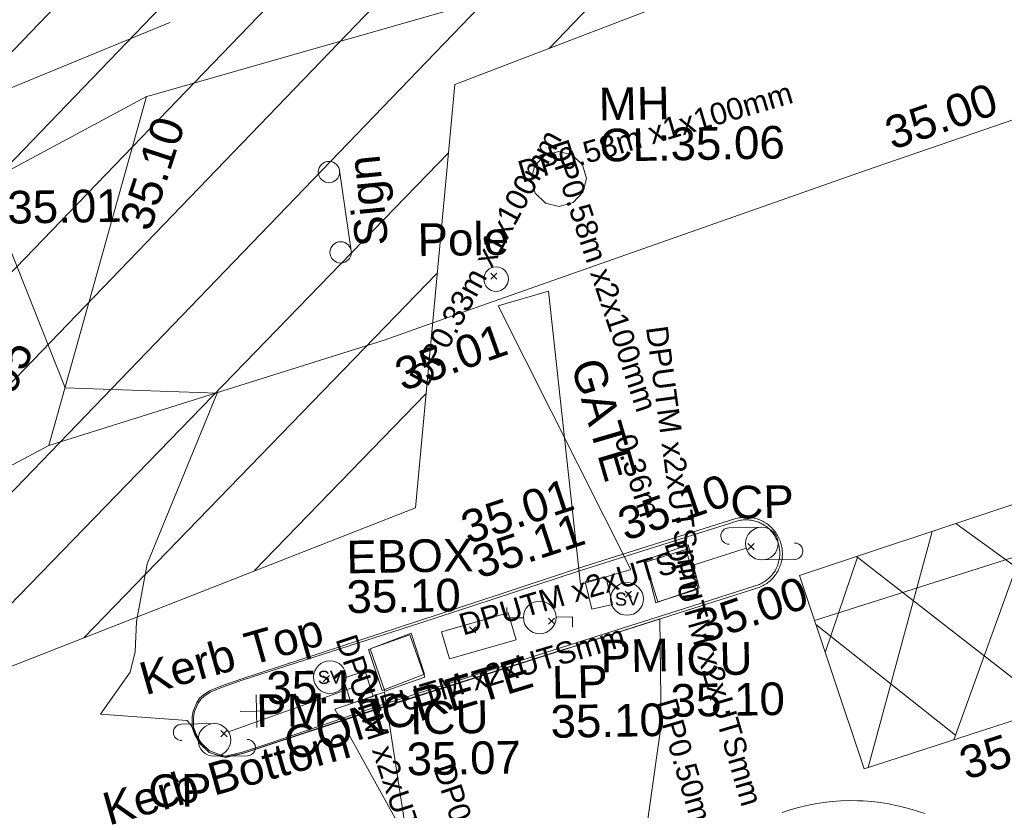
# Model space of a CAD drawing. Header units: millimetres. Extents: x -287732 to 520720, y -88450 to 287754.
# Tile 380 of 383: x 413906 to 425196, y 244680 to 253753. Entities that reach past the tile are written whole.
import ezdxf

# ---------------------------------------------------------------- set-up
doc = ezdxf.new("R2010")
doc.units = ezdxf.units.MM
for name, pattern in [('IMPORT-HIDDEN2 _3_', [4762.5, 3175, -1587.5]), ('IMPORT-UG_ELEC_LV-MV_QLB4 _2_', [3150, 1500, -300.0000000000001, 0, -700, 150, -300.0000000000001, 0, -200]), ('IMPORT-UG_ELEC_QLB2 _2_', [2500, 1500, -300.0000000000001, 0, -50, 150, -300.0000000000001, 0, -200]), ('IMPORT-UG_ELEC_STREET LIGHTING_QLB2 _2_', [2700, 1500, -300.0000000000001, 0, -250, 150, -300.0000000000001, 0, -200])]:
    doc.linetypes.add(name, pattern=pattern)
for name, color, linetype, lineweight, true_color in [('00_TOPO_FURN_LAMP_POST', 7, 'Continuous', 9, 0x666666), ('00_TOPO_FURN_POLE', 7, 'Continuous', 9, 0x666666), ('00_TOPO_FURN_POLE_CAMERA', 7, 'Continuous', 9, 0x666666), ('00_TOPO_FURN_SIGN', 7, 'Continuous', 9, 0x666666), ('00_TOPO_KERB_BOTTOM', 1, 'Continuous', 9, 0xff0000), ('00_TOPO_KERB_TOP', 7, 'Continuous', 9, 0xa500a5), ('00_TOPO_LEVEL_SPOT', 7, 'Continuous', 9, 0x666666), ('00_TOPO_SERV_MH', 7, 'Continuous', 9, 0x666666), ('00_TOPO_SERV_STOP_VALVE', 7, 'Continuous', 9, 0x666666), ('00_UAV_ESB_BOX', 240, 'Continuous', 9, 0xff003f), ('00_UAV_FENCE', 7, 'Continuous', 9, 0x264c2f), ('00_UAV_FORM_LINES', 7, 'Continuous', 9, 0x666666), ('00_UAV_FURN_LAMP_POST', 7, 'Continuous', 9, 0xa50000), ('00_UAV_FURN_POLE', 7, 'Continuous', 9, 0x666666), ('00_UAV_FURN_POLE_CAMERA', 7, 'Continuous', 9, 0x5200a5), ('00_UAV_FURN_SIGN', 6, 'Continuous', 9, 0xff00ff), ('00_UAV_GATE', 7, 'Continuous', 9, 0xa50000), ('00_UAV_KERB_BOTTOM', 1, 'Continuous', 9, 0xff0000), ('00_UAV_KERB_TOP', 7, 'Continuous', 9, 0xa500a5), ('00_UAV_LEVEL_SPOT', 7, 'Continuous', 9, 0x666666), ('00_UAV_PARKING_METER', 6, 'Continuous', 9, 0xff00ff), ('00_UAV_ROAD_MARKING_YELLOW_CONTINUOUS', 40, 'Continuous', 9, 0xffbf00), ('00_UAV_SERV_IC', 5, 'Continuous', 9, 0x0000ff), ('01_DTM_CONTOUR_MJR', 7, 'Continuous', 9, 0x7f3f00), ('12333-PUM-2D-U-0001-C01 - Rev2_REVIT IMPORT_dwg', 7, 'Continuous', 9, 0x767676), ('PUM-CHAMBER EXTENTS', 6, 'IMPORT-HIDDEN2 _3_', 9, 0xff00ff), ('PUM-ELECTRIC-LV-MV-QLB4', 1, 'IMPORT-UG_ELEC_LV-MV_QLB4 _2_', 9, 0xff0000), ('PUM-ELECTRIC-MH', 1, 'Continuous', 9, 0xff0000), ('PUM-ELECTRIC-QLB2', 1, 'IMPORT-UG_ELEC_QLB2 _2_', 9, 0xff0000), ('PUM-UNABLE TO SURVEY', 190, 'Continuous', 9, 0x7f00ff)]:
    doc.layers.add(name, color=color, linetype=linetype, lineweight=lineweight, true_color=true_color)
for name, color, linetype, lineweight in [('00_TOPO_SURVEY_TEXT', 7, 'Continuous', 9), ('00_UAV_ROAD_EDGE', 7, 'Continuous', 9), ('GEN-TEXT', 7, 'Continuous', 9)]:
    doc.layers.add(name, color=color, linetype=linetype, lineweight=lineweight)
doc.styles.add('Arial_1', font='arial.ttf', dxfattribs={"height": 250})
doc.styles.add('Swis721 Lt BT', font='swissl.ttf', dxfattribs={"height": 399.9999999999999})
doc.styles.add('Swis721 Lt BT_2', font='swissl.ttf', dxfattribs={"height": 375})

# ---------------------------------------------------------------- blocks, each defined once
blk = doc.blocks.new('12333-PUM-2D-U-0001-C01 - Rev2_REVIT IMPORT_dwg_MSL_cctvPole_SYM-2077570-Site Location Plan Proposed')
at = {"layer": '00_TOPO_FURN_POLE_CAMERA', "color": 254, "true_color": 0xcccccc}
for p, q in [((0, 500.1082586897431), (-1000.216517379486, 500.1082586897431)), ((0, -500.1082586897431), (1000.21651737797, -500.1082586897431))]:
    blk.add_line(p, q, dxfattribs=at)
blk.add_circle((0, 0), 500.1082586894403, dxfattribs=at)
for centre, radius, start, end in [((-1000.216517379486, 250.0541293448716), 250.0541293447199, 89.99999999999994, 269.9999999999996), ((1000.21651737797, -250.0541293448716), 250.0541293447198, 269.9999999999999, 89.99999999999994)]:
    blk.add_arc(centre, radius, start, end, dxfattribs=at)
blk = doc.blocks.new('12333-PUM-2D-U-0001-C01 - Rev2_REVIT IMPORT_dwg_MM-2077200-Site Location Plan Proposed')
at = {"layer": '00_TOPO_LEVEL_SPOT', "color": 254, "true_color": 0xcccccc, "flags": 128}
for points in [[(500.0000000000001, 0), (0, 0), (0, 500.0000000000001)], [(0, -500.0000000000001), (0, 0), (-500.0000000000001, 0)]]:
    blk.add_lwpolyline(points, dxfattribs=at)
blk = doc.blocks.new('12333-PUM-2D-U-0001-C01 - Rev2_REVIT IMPORT_dwg_MSL_Lamp_Post_SYM-2077240-Site Location Plan Proposed')
at = {"layer": '00_TOPO_FURN_LAMP_POST', "color": 254, "true_color": 0xcccccc, "flags": 128}
for points in [[(-500.1060478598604, 0), (-1000.212095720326, 0), (-1000.212095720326, 316.7338303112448)], [(500.1060478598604, 0), (1000.21209571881, 0), (1000.21209571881, -316.7338303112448)]]:
    blk.add_lwpolyline(points, dxfattribs=at)
at = {"layer": '00_TOPO_FURN_LAMP_POST', "color": 254, "true_color": 0xcccccc}
blk.add_circle((0, 0), 500.1060478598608, dxfattribs=at)
blk = doc.blocks.new('12333-PUM-2D-U-0001-C01 - Rev2_REVIT IMPORT_dwg_POLE_2-2077241-Site Location Plan Proposed')
at = {"layer": '00_TOPO_FURN_POLE', "color": 254, "true_color": 0xcccccc}
blk.add_circle((0, 0), 375.0000000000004, dxfattribs=at)
blk = doc.blocks.new('12333-PUM-2D-U-0001-C01 - Rev2_REVIT IMPORT_dwg_MSL_cctvPole_SYM-2077583-Site Location Plan Proposed')
at = {"layer": '00_TOPO_FURN_POLE_CAMERA', "color": 254, "true_color": 0xcccccc}
for p, q in [((0, 500.1082586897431), (-1000.216517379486, 500.1082586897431)), ((0, -500.1082586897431), (1000.21651737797, -500.1082586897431))]:
    blk.add_line(p, q, dxfattribs=at)
blk.add_circle((0, 0), 500.1082586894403, dxfattribs=at)
for centre, radius, start, end in [((-1000.216517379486, 250.0541293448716), 250.0541293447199, 89.99999999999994, 269.9999999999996), ((1000.21651737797, -250.0541293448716), 250.0541293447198, 269.9999999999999, 89.99999999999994)]:
    blk.add_arc(centre, radius, start, end, dxfattribs=at)
blk = doc.blocks.new('12333-PUM-2D-U-0001-C01 - Rev2_REVIT IMPORT_dwg__U87-2077617-Site Location Plan Proposed')
at = {"layer": '00_UAV_GATE', "color": 9, "true_color": 0xe1aaaa, "flags": 128}
blk.add_lwpolyline([(289.1467817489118, 79.96335788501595), (-289.1467817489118, -79.96335788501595), (-598.8532181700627, 3290.963357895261), (-1177.146781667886, 3131.036642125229)], close=True, dxfattribs=at)
blk = doc.blocks.new('12333-PUM-2D-U-0001-C01 - Rev2_REVIT IMPORT_dwg__U88-2077618-Site Location Plan Proposed')
at = {"layer": '00_UAV_GATE', "color": 9, "true_color": 0xe1aaaa, "flags": 128}
blk.add_lwpolyline([(-285.5500524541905, -91.98460492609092), (285.5500524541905, 91.98460492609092), (750.782234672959, -3309.096198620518), (1321.88233958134, -3125.126988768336)], close=True, dxfattribs=at)
blk = doc.blocks.new('12333-PUM-2D-U-0001-C01 - Rev2_REVIT IMPORT_dwg_MSL_Sluice_Valve_SYM-2077246-Site Location Plan Proposed')
at = {"layer": '00_TOPO_SERV_STOP_VALVE', "color": 254, "true_color": 0xcccccc}
blk.add_circle((0, 0), 500.0000000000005, dxfattribs=at)
at = {"layer": '00_TOPO_SERV_STOP_VALVE', "insert": (0, 198.9876086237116), "char_height": 399.9999999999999, "width": 785.1100955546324, "attachment_point": 2, "line_spacing_factor": 1.005061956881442, "style": 'Swis721 Lt BT'}
blk.add_mtext('SV', dxfattribs=at)
blk = doc.blocks.new('12333-PUM-2D-U-0001-C01 - Rev2_REVIT IMPORT_dwg_MSL_Sign_SYM-2077636-Site Location Plan Proposed')
at = {"layer": '00_TOPO_FURN_SIGN', "color": 254, "true_color": 0xcccccc}
blk.add_line((1862.281444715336, 0), (-1862.281444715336, 0), dxfattribs=at)
for centre, radius in [((-1862.281444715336, -488.8448533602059), 488.8448533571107), ((1862.281444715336, -488.8448533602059), 488.8448533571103)]:
    blk.add_circle(centre, radius, dxfattribs=at)
blk = doc.blocks.new('12333-PUM-2D-U-0001-C01 - Rev2_REVIT IMPORT_dwg_MGS62954_T2_Galway_ITM_3d_Rev1-2077680-Site Location Plan Proposed')
at = {"layer": '00_TOPO_KERB_BOTTOM', "color": 254, "true_color": 0xcccccc, "flags": 128}
blk.add_lwpolyline([(534322959.8566175, 725793548.0019966), (534322643.9549976, 725793447.1637714), (534322443.6658952, 725793406.0127702), (534322378.6835396, 725793420.9248378), (534322251.6703871, 725793472.0104415), (534322155.315887, 725793568.8262101), (534322095.1836551, 725793673.4663407), (534322066.676532, 725793758.0577008), (534322067.3697224, 725793881.7336167), (534322083.078365, 725793944.7171283), (534322125.6536261, 725794043.1895854), (534322162.0543024, 725794097.3009542), (534322198.4106444, 725794125.2669257), (534322272.8579049, 725794174.2695634), (534322405.4616506, 725794224.1730024), (534322646.2387145, 725794306.6623033)], dxfattribs=at)
at = {"layer": '00_TOPO_KERB_TOP', "color": 254, "true_color": 0xcccccc, "flags": 128}
blk.add_lwpolyline([(534322954.8528932, 725793563.677447), (534322639.7855703, 725793463.1055357), (534322443.8589954, 725793422.8508507), (534322383.6241075, 725793436.6734755), (534322260.9479107, 725793486.0147245), (534322168.5048479, 725793578.9003308), (534322110.2586827, 725793680.2583904), (534322083.1463563, 725793760.7108635), (534322083.8130941, 725793879.667197), (534322098.7174023, 725793939.4257447), (534322140.1543601, 725794035.2654166), (534322174.2112758, 725794085.8926718), (534322207.9632554, 725794111.8553195), (534322280.3715277, 725794159.5158553), (534322411.0272292, 725794208.6861771), (534322651.5717372, 725794291.0958053)], dxfattribs=at)
at = {"layer": '00_UAV_ESB_BOX', "color": 254, "true_color": 0xcccccc, "flags": 128}
blk.add_lwpolyline([(534324946.5355, 725794803.9030001), (534325713.5355, 725795010.9030001), (534325797.6641906, 725794699.1797839), (534325030.6641906, 725794492.1797839)], close=True, dxfattribs=at)
at = {"layer": '00_UAV_FENCE', "color": 254, "true_color": 0xcccccc, "flags": 128}
blk.add_lwpolyline([(534331332.3065, 725803754.694), (534326543.5139202, 725802317.2921587), (534326318.3065, 725802249.6940001), (534321715.5728915, 725801017.3491951), (534321668.3065, 725801004.694), (534320481.3065001, 725797020.6940001), (534319775.973277, 725796660.9665285), (534319712.4583463, 725796628.573236)], dxfattribs=at)
at = {"layer": '00_UAV_FORM_LINES', "color": 254, "true_color": 0xcccccc, "flags": 128}
for points in [[(534321952.5355, 725801850.903), (534317431.5355, 725800082.9030001), (534314914.5355, 725799295.903), (534311931.5355, 725798832.9030001), (534311152.5355, 725798768.9030001), (534310617.5355, 725798710.9030001), (534310110.5355, 725798567.903), (534309636.5355001, 725798365.9030001), (534308970.5355, 725797961.903), (534308688.5355, 725797785.9030001), (534308346.5355, 725797564.9030001), (534306999.0134682, 725796992.0943902)], [(534321668.3065, 725801004.694), (534318854.5355001, 725799553.9030001), (534316561.5355, 725798627.903), (534313934.5355, 725797923.9030002), (534312017.5355, 725797550.9030001), (534309351.9024296, 725797243.2800387)]]:
    blk.add_lwpolyline(points, dxfattribs=at)
at = {"layer": '00_UAV_KERB_BOTTOM', "color": 254, "true_color": 0xcccccc, "flags": 128}
blk.add_lwpolyline([(534322959.8566175, 725793548.0019966), (534324218.5355, 725793937.9030002), (534326327.5355, 725794570.9030002), (534327745.339603, 725794996.0535808), (534328558.5355002, 725795239.9030001), (534328564.2163739, 725795241.4459298), (534328579.8835322, 725795246.1537021), (534328595.3537854, 725795251.4729347), (534328610.6032797, 725795257.3954254), (534328625.608501, 725795263.9120426), (534328640.3463127, 725795271.0127382), (534328654.7939903, 725795278.6865628), (534328668.9292561, 725795286.9216844), (534328682.7303149, 725795295.705405), (534328696.1758861, 725795305.0241808), (534328709.245238, 725795314.8636428), (534328721.9182185, 725795325.2086191), (534328734.1752867, 725795336.0431585), (534328745.997543, 725795347.3505557), (534328757.3667586, 725795359.1133745), (534328768.2654029, 725795371.3134779), (534328778.6766706, 725795383.9320542), (534328788.5845089, 725795396.9496467), (534328797.9736402, 725795410.3461827), (534328806.8295875, 725795424.1010064), (534328815.1386949, 725795438.1929083), (534328822.8881512, 725795452.6001599), (534328830.0660068, 725795467.3005464), (534328836.661194, 725795482.2714003), (534328842.6635436, 725795497.4896386), (534328848.0638004, 725795512.9317949), (534328852.8536376, 725795528.5740592), (534328857.0256697, 725795544.3923119), (534328860.5734634, 725795560.3621625), (534328863.4915487, 725795576.4589866), (534328865.7754259, 725795592.6579642), (534328867.4215732, 725795608.9341177), (534328868.4274528, 725795625.2623502), (534328868.7915134, 725795641.6174848), (534328868.5131938, 725795657.9743032), (534328867.5929232, 725795674.3075842), (534328866.0321203, 725795690.5921433), (534328863.8331921, 725795706.8028708), (534328860.9995288, 725795722.9147708), (534328857.5355001, 725795738.9030001), (534328854.376468, 725795751.356877), (534328849.8009136, 725795767.0631583), (534328844.6122609, 725795782.577695), (534328838.8185108, 725795797.8765653), (534328832.4285966, 725795812.9361789), (534328825.4523712, 725795827.7333153), (534328817.9005912, 725795842.2451583), (534328809.7849013, 725795856.449332), (534328801.1178149, 725795870.3239341), (534328791.9126962, 725795883.8475711), (534328782.1837388, 725795896.9993907), (534328771.9459441, 725795909.7591138), (534328761.2150978, 725795922.1070653), (534328750.0077465, 725795934.0242064), (534328738.3411711, 725795945.4921608), (534328726.23336, 725795956.4932464), (534328713.7029832, 725795967.0105002), (534328700.7693616, 725795977.0277052), (534328687.4524375, 725795986.5294157), (534328673.7727448, 725795995.500981), (534328659.7513767, 725796003.928567), (534328645.4099533, 725796011.7991793), (534328630.7705875, 725796019.1006824), (534328615.8558526, 725796025.8218172), (534328600.688746, 725796031.9522204), (534328585.2926542, 725796037.4824396), (534328569.6913166, 725796042.4039475), (534328553.9087898, 725796046.7091556), (534328537.9694089, 725796050.3914251), (534328521.8977516, 725796053.4450786), (534328505.7185991, 725796055.865408), (534328489.4568985, 725796057.6486803), (534328473.1377242, 725796058.7921467), (534328456.7862387, 725796059.2940435), (534328440.4276556, 725796059.1535974), (534328424.0871982, 725796058.3710244), (534328407.7900623, 725796056.9475315), (534328391.5613769, 725796054.8853135), (534328375.4261658, 725796052.1875501), (534328359.4093078, 725796048.8584012), (534328343.5355, 725796044.9030001), (534326529.5355, 725795506.9030001), (534325624.5346622, 725795226.8538808), (534324687.5355001, 725794936.9030001), (534322646.2387145, 725794306.6623033)], dxfattribs=at)
at = {"layer": '00_UAV_KERB_TOP', "color": 254, "true_color": 0xcccccc, "flags": 128}
blk.add_lwpolyline([(534322954.8528932, 725793563.677447), (534324209.7847619, 725793966.5986799), (534326318.911314, 725794599.6366634), (534327736.2151214, 725795024.6372232), (534328550.2940667, 725795268.751439), (534328555.9666907, 725795270.292128), (534328570.6860653, 725795274.7151039), (534328585.0420941, 725795279.6512256), (534328599.1932636, 725795285.1471571), (534328613.1177537, 725795291.1944236), (534328626.7940943, 725795297.7837007), (534328640.2011972, 725795304.9048285), (534328653.318389, 725795312.5468262), (534328666.1254448, 725795320.6979111), (534328678.6026168, 725795329.3455143), (534328690.7306658, 725795338.476302), (534328702.4908919, 725795348.0761952), (534328713.8651608, 725795358.1303917), (534328724.835935, 725795368.623388), (534328735.3862979, 725795379.5390058), (534328745.4999817, 725795390.8604131), (534328755.1613919, 725795402.570153), (534328764.3556311, 725795414.6501707), (534328773.0685228, 725795427.0818391), (534328781.286632, 725795439.8459897), (534328788.9972872, 725795452.9229412), (534328796.1885991, 725795466.2925297), (534328802.8494792, 725795479.93414), (534328808.9696567, 725795493.8267386), (534328814.5396951, 725795507.9489028), (534328819.5510055, 725795522.2788585), (534328823.995861, 725795536.7945095), (534328827.867408, 725795551.4734738), (534328831.1596767, 725795566.2931169), (534328833.8675908, 725795581.2305886), (534328835.9869746, 725795596.2628562), (534328837.5145605, 725795611.3667415), (534328838.4479929, 725795626.5189546), (534328838.7858326, 725795641.6961324), (534328838.5275586, 725795656.8748727), (534328837.6735692, 725795672.0317708), (534328836.2251812, 725795687.1434562), (534328834.1846278, 725795702.1866275), (534328831.5550552, 725795717.1380894), (534328828.3271285, 725795732.0365901), (534328825.4266985, 725795743.4709779), (534328821.1630055, 725795758.1067476), (534328816.3480586, 725795772.5038707), (534328810.9715958, 725795786.7008601), (534328805.0419066, 725795800.6758251), (534328798.5681346, 725795814.4072173), (534328791.5602615, 725795827.8738642), (534328784.0290933, 725795841.055001), (534328775.9862425, 725795853.9303031), (534328767.4441102, 725795866.4799184), (534328758.4158679, 725795878.6844957), (534328748.9154369, 725795890.5252162), (534328738.9574656, 725795901.9838233), (534328728.5573088, 725795913.0426478), (534328717.7310029, 725795923.6846381), (534328706.4952412, 725795933.8933852), (534328694.8673479, 725795943.6531478), (534328682.8652532, 725795952.9488767), (534328670.5074629, 725795961.7662394), (534328657.8130319, 725795970.0916394), (534328644.8015343, 725795977.9122398), (534328631.4930327, 725795985.2159818), (534328617.9080479, 725795991.9916037), (534328604.067527, 725795998.2286576), (534328589.9928111, 725796003.9175268), (534328575.7056023, 725796009.0494393), (534328561.2279304, 725796013.6164821), (534328546.5821193, 725796017.6116133), (534328531.7907512, 725796021.0286721), (534328516.8766336, 725796023.8623904), (534328501.862763, 725796026.1083989), (534328486.7722899, 725796027.7632333), (534328471.6284823, 725796028.824343), (534328456.4546911, 725796029.2900918), (534328441.2743132, 725796029.1597608), (534328426.1107554, 725796028.4335514), (534328410.987399, 725796027.1125836), (534328395.9275633, 725796025.1988943), (534328380.9544692, 725796022.6954337), (534328366.0912042, 725796019.6060624), (534328351.4312151, 725796015.953118), (534326538.2351474, 725795478.19155), (534325543.6413716, 725795170.4182318), (534324696.4039835, 725794908.2437956), (534322651.5717372, 725794291.0958053)], dxfattribs=at)
at = {"layer": '00_UAV_PARKING_METER', "color": 254, "true_color": 0xcccccc, "flags": 128}
for points in [[(534326603.5355, 725795348.9030001), (534326838.5355, 725795401.9030001), (534326909.7372885, 725795086.1969576), (534326674.7372884, 725795033.1969575)], [(534323807.5355001, 725794292.9030001), (534324061.5355, 725794369.9030001), (534324150.0115635, 725794078.0468948), (534323896.0115635, 725794001.0468947)]]:
    blk.add_lwpolyline(points, close=True, dxfattribs=at)
at = {"layer": '00_UAV_ROAD_EDGE', "color": 254, "true_color": 0xcccccc, "flags": 128}
blk.add_lwpolyline([(534320481.3065002, 725797020.6940002), (534324346.3065, 725798164.6940002), (534325265.7075941, 725798470.9931043), (534329821.3065, 725799988.6940002), (534330009.8422629, 725800049.8528883), (534334765.43186, 725801592.512841), (534334852.3065, 725801620.6940001), (534337896.7353082, 725802590.470328), (534337402.834143, 725804229.0499355), (534336228.3065, 725808125.6940002), (534335803.2763338, 725808952.9792107), (534333518.5451299, 725813400.0149407), (534332197.3065001, 725815971.6940002), (534331154.1407225, 725817802.9150168), (534328754.3065001, 725822015.6940002), (534328674.0743664, 725822141.397082), (534325985.7716391, 725826353.274817), (534323789.8275001, 725829793.7535002), (534323554.653862, 725830122.4268591)], dxfattribs=at)
at = {"layer": '00_UAV_ROAD_MARKING_YELLOW_CONTINUOUS', "color": 254, "true_color": 0xcccccc}
for p, q in [((534330796.6540577, 725793462.8915677), (534331859.0220845, 725796256.4784963)), ((534329811.1080568, 725793162.1057009), (534330592.0454342, 725795859.3559629)), ((534333112.5275581, 725794253.4663669), (534330861.9065179, 725795943.9415133)), ((534329340.5609502, 725794489.1544409), (534329727.5124717, 725795578.540895)), ((534330817.5248123, 725793517.7729887), (534329238.5236076, 725794813.8284287))]:
    blk.add_line(p, q, dxfattribs=at)
at = {"layer": '00_UAV_ROAD_MARKING_YELLOW_CONTINUOUS', "color": 254, "true_color": 0xcccccc, "flags": 128}
blk.add_lwpolyline([(534329060.7796369, 725795379.394353), (534333831.4795911, 725796874.7277136), (534336299.7796367, 725797648.394353), (534337016.6728506, 725795361.2238042), (534337001.2142405, 725795356.5058799), (534332219.3507983, 725793897.0946106), (534329762.3022036, 725793147.210292)], close=True, dxfattribs=at)
for points in [[(534329224.255029, 725794859.2298105), (534333132.7796367, 725796026.394353), (534334008.464745, 725796309.9974527), (534336469.4661478, 725797107.0278236)], [(534329718.73685, 725795585.6251744), (534331922.5907063, 725793806.524265), (534332423.7796368, 725795272.3943529), (534332613.5415574, 725795860.7664398), (534332840.3725085, 725796564.074036)], [(534328815.0724277, 725792662.2954544), (534328908.5269111, 725792691.9421313), (534329003.1408931, 725792717.6493354), (534329098.7483886, 725792739.3719676), (534329195.1816695, 725792757.0719186), (534329292.2715589, 725792770.7181373), (534329389.8477284, 725792780.2866833), (534329487.7389962, 725792785.7607702), (534329585.7736278, 725792787.1307948), (534329683.7796368, 725792784.394353), (534329745.9905169, 725792780.521566), (534329843.5792228, 725792771.081735), (534329940.6870276, 725792757.5635933), (534330037.1435716, 725792739.9908565), (534330132.7796368, 725792718.3943529), (534330161.0860941, 725792711.3642982), (534330307.0538425, 725792671.2164973), (534330451.2123373, 725792624.9914176)]]:
    blk.add_lwpolyline(points, dxfattribs=at)
at = {"layer": '00_UAV_SERV_IC', "color": 254, "true_color": 0xcccccc, "flags": 128}
for points in [[(534327297.5355001, 725795564.903), (534327762.5355, 725795699.9030001), (534327895.3949209, 725795242.276106), (534327430.3949209, 725795107.2761059)], [(534324743.5355001, 725794286.9030001), (534324284.5355, 725794134.9030001), (534324121.898674, 725794626.0234158), (534324580.898674, 725794778.0234158)]]:
    blk.add_lwpolyline(points, close=True, dxfattribs=at)
at = {"layer": '01_DTM_CONTOUR_MJR', "color": 254, "true_color": 0xcccccc, "flags": 128}
blk.add_lwpolyline([(534327130.0000001, 725791720.0000001), (534327445.8748918, 725793695.5184522), (534327450.0000001, 725794910.0000001), (534326422.5, 725794599.1666667), (534326328.9549763, 725794573.1350712), (534324655.445515, 725794076.8543048), (534324218.723757, 725793943.8287294), (534322960.0000001, 725793550.0000001), (534322640.0000001, 725793450.0000002), (534322430.0000002, 725793410), (534322380, 725793424.7326204), (534322255.909091, 725793468.6363636), (534322170.0000001, 725793560.0000002), (534322120.9312639, 725793646.4523282), (534322100, 725793686.0227274), (534322070.0000001, 725793760), (534322010.288114, 725793839.0724006), (534321020.0000001, 725793930.0000002), (534321366.252115, 725794406.1996883), (534321428.7593446, 725794636.8847039), (534321448.6162648, 725794983.0569727), (534321583.273838, 725795642.1787554), (534322420.0000001, 725797590.0000001), (534320680.0000002, 725797680.0000002), (534319790.0000001, 725800030.0000001)], dxfattribs=at)
at = {"xscale": 0.2499999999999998, "yscale": 0.2499999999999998, "zscale": 0.2499999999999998, "rotation": 277.2566279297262}
blk.add_blockref('12333-PUM-2D-U-0001-C01 - Rev2_REVIT IMPORT_dwg_MSL_Sign_SYM-2077636-Site Location Plan Proposed', (534323926.8348253, 725799655.9799999), dxfattribs=at)
at = {"xscale": 0.375, "yscale": 0.375, "zscale": 0.375}
for name, p in [('12333-PUM-2D-U-0001-C01 - Rev2_REVIT IMPORT_dwg_POLE_2-2077241-Site Location Plan Proposed', (534325641.5355001, 725798840.9030001)), ('12333-PUM-2D-U-0001-C01 - Rev2_REVIT IMPORT_dwg_MSL_cctvPole_SYM-2077583-Site Location Plan Proposed', (534328635.5355, 725795752.903)), ('12333-PUM-2D-U-0001-C01 - Rev2_REVIT IMPORT_dwg_MSL_Sluice_Valve_SYM-2077246-Site Location Plan Proposed', (534327078.3064999, 725795144.694)), ('12333-PUM-2D-U-0001-C01 - Rev2_REVIT IMPORT_dwg_MSL_Lamp_Post_SYM-2077240-Site Location Plan Proposed', (534326073.5355, 725794950.9030002)), ('12333-PUM-2D-U-0001-C01 - Rev2_REVIT IMPORT_dwg_MSL_Sluice_Valve_SYM-2077246-Site Location Plan Proposed', (534323656.5355001, 725794306.903)), ('12333-PUM-2D-U-0001-C01 - Rev2_REVIT IMPORT_dwg_MM-2077200-Site Location Plan Proposed', (534322807.6418439, 725793930.883523)), ('12333-PUM-2D-U-0001-C01 - Rev2_REVIT IMPORT_dwg_MSL_cctvPole_SYM-2077570-Site Location Plan Proposed', (534322319.3534086, 725793609.6089654))]:
    blk.add_blockref(name, p, dxfattribs=at)
for name, p in [('12333-PUM-2D-U-0001-C01 - Rev2_REVIT IMPORT_dwg__U87-2077617-Site Location Plan Proposed', (534326838.5355, 725795401.9030001)), ('12333-PUM-2D-U-0001-C01 - Rev2_REVIT IMPORT_dwg__U88-2077618-Site Location Plan Proposed', (534323993.558813, 725794030.6183048))]:
    blk.add_blockref(name, p)
at = {"layer": '00_TOPO_FURN_POLE_CAMERA', "insert": (534321549.9477332, 725793224.9359077), "char_height": 375, "width": 816.8101791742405, "attachment_point": 1, "line_spacing_factor": 1.005061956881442, "style": 'Swis721 Lt BT_2'}
blk.add_mtext('CP', dxfattribs=at)
at = {"layer": '00_TOPO_LEVEL_SPOT', "insert": (534322927.220321, 725794384.5193115), "char_height": 375, "width": 1495.902363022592, "attachment_point": 1, "line_spacing_factor": 1.005061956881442, "style": 'Swis721 Lt BT_2'}
blk.add_mtext('35.12', dxfattribs=at)
at = {"layer": '00_TOPO_SERV_MH', "char_height": 375, "attachment_point": 1, "line_spacing_factor": 1.005061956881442, "style": 'Swis721 Lt BT_2'}
for s, insert, width in [('MH', (534326852.5549275, 725801015.9244057), 949.779278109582), ('CL:35.06', (534326852.5549275, 725800542.8311906), 2440.932744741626)]:
    blk.add_mtext(s, dxfattribs=dict(at, insert=insert, width=width))
at = {"layer": '00_TOPO_SURVEY_TEXT', "color": 251, "true_color": 0x666666, "insert": (534323082.5796482, 725793710.471569), "char_height": 375, "width": 3286.236302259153, "attachment_point": 1, "rotation": 16.051483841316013, "line_spacing_factor": 1.005061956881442, "style": 'Swis721 Lt BT_2'}
blk.add_mtext('CONCRETE', dxfattribs=at)
at = {"layer": '00_UAV_ESB_BOX', "color": 251, "true_color": 0x666666, "char_height": 375, "attachment_point": 1, "line_spacing_factor": 1.005061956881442, "style": 'Swis721 Lt BT_2'}
for s, insert, width in [('EBOX', (534323869.3615202, 725795869.3435619), 1619.373669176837), ('35.10', (534323861.8805954, 725795412.9691533), 1495.902363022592)]:
    blk.add_mtext(s, dxfattribs=dict(at, insert=insert, width=width))
at = {"layer": '00_UAV_FENCE', "color": 251, "true_color": 0x666666, "char_height": 375, "width": 1495.902363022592, "attachment_point": 1, "line_spacing_factor": 1.005061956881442, "style": 'Swis721 Lt BT_2'}
for s, insert, rotation in [('35.10', (534321329.8517408, 725799565.545428), 70.96405012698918), ('34.95', (534319434.9046698, 725797098.4874649), 64.72351930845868)]:
    blk.add_mtext(s, dxfattribs=dict(at, insert=insert, rotation=rotation))
at = {"layer": '00_UAV_FURN_LAMP_POST', "color": 251, "true_color": 0x666666, "char_height": 375, "attachment_point": 1, "line_spacing_factor": 1.005061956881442, "style": 'Swis721 Lt BT_2'}
for s, insert, width in [('LP', (534326199.7635508, 725794391.3349267), 707.5855621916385), ('35.10', (534326177.2200393, 725793940.7728283), 1495.902363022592)]:
    blk.add_mtext(s, dxfattribs=dict(at, insert=insert, width=width))
at = {"layer": '00_UAV_FURN_POLE', "insert": (534324748.5281375, 725799494.0538669), "char_height": 375, "width": 1191.972994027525, "attachment_point": 1, "line_spacing_factor": 1.005061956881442, "style": 'Swis721 Lt BT_2'}
blk.add_mtext('Pole', dxfattribs=at)
at = {"layer": '00_UAV_FURN_POLE_CAMERA', "color": 251, "true_color": 0x666666, "insert": (534328282.3648657, 725796419.4568156), "char_height": 375, "width": 816.8101791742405, "attachment_point": 1, "line_spacing_factor": 1.005061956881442, "style": 'Swis721 Lt BT_2'}
blk.add_mtext('CP', dxfattribs=at)
at = {"layer": '00_UAV_FURN_SIGN', "color": 251, "true_color": 0x666666, "insert": (534324039.1440569, 725799227.3238395), "char_height": 375, "width": 1206.219683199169, "attachment_point": 1, "rotation": 94.61188750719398, "line_spacing_factor": 1.005061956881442, "style": 'Swis721 Lt BT_2'}
blk.add_mtext('Sign', dxfattribs=at)
at = {"layer": '00_UAV_GATE', "color": 251, "true_color": 0x666666, "insert": (534326840.0274331, 725797946.2148511), "char_height": 375, "width": 1567.13580888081, "attachment_point": 1, "rotation": 285.40783004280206, "line_spacing_factor": 1.005061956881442, "style": 'Swis721 Lt BT_2'}
blk.add_mtext('GATE', dxfattribs=at)
at = {"layer": '00_UAV_KERB_BOTTOM', "color": 251, "true_color": 0x666666, "char_height": 375, "attachment_point": 1, "line_spacing_factor": 1.005061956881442, "style": 'Swis721 Lt BT_2'}
for s, insert, width, rotation in [('35.01', (534325155.8447306, 725796160.9962628), 1495.902363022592, 17.193784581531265), ('35.00', (534327824.5782282, 725794974.7399766), 1495.902363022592, 17.965811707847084), ('Kerb Bottom', (534320994.6296893, 725793009.5991371), 3414.456504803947, 14.82329032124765)]:
    blk.add_mtext(s, dxfattribs=dict(at, insert=insert, width=width, rotation=rotation))
at = {"layer": '00_UAV_KERB_TOP', "color": 251, "true_color": 0x666666, "char_height": 375, "attachment_point": 1, "line_spacing_factor": 1.005061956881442, "style": 'Swis721 Lt BT_2'}
for s, insert, width, rotation in [('35.10', (534326954.441619, 725796163.8941609), 1495.902363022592, 18.05566976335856), ('35.11', (534325274.6341675, 725795762.3916811), 1495.902363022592, 17.149221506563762), ('Kerb Top', (534321441.0820751, 725794497.949523), 2493.170605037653, 14.82329032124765)]:
    blk.add_mtext(s, dxfattribs=dict(at, insert=insert, width=width, rotation=rotation))
at = {"layer": '00_UAV_LEVEL_SPOT', "insert": (534320051.8765643, 725799949.1441548), "char_height": 375, "width": 1495.902363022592, "attachment_point": 1, "line_spacing_factor": 1.005061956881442, "style": 'Swis721 Lt BT_2'}
blk.add_mtext('35.01', dxfattribs=at)
at = {"layer": '00_UAV_PARKING_METER', "color": 251, "true_color": 0x666666, "char_height": 375, "width": 888.0436250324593, "attachment_point": 1, "line_spacing_factor": 1.005061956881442, "style": 'Swis721 Lt BT_2'}
for insert in [(534326762.9521299, 725794681.4377356), (534322804.5372168, 725794122.8659436)]:
    blk.add_mtext('PM', dxfattribs=dict(at, insert=insert))
at = {"layer": '00_UAV_ROAD_EDGE', "color": 251, "true_color": 0x666666, "char_height": 375, "width": 1495.902363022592, "attachment_point": 1, "line_spacing_factor": 1.005061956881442, "style": 'Swis721 Lt BT_2'}
for s, insert, rotation in [('35.00', (534330094.835331, 725800598.0577247), 17.972481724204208), ('35.01', (534324427.2617353, 725797925.8772099), 18.4255298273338)]:
    blk.add_mtext(s, dxfattribs=dict(at, insert=insert, rotation=rotation))
at = {"layer": '00_UAV_ROAD_MARKING_YELLOW_CONTINUOUS', "color": 251, "true_color": 0x666666, "insert": (534330822.7975875, 725793357.0172561), "char_height": 375, "width": 1495.902363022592, "attachment_point": 1, "rotation": 16.97204173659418, "line_spacing_factor": 1.005061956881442, "style": 'Swis721 Lt BT_2'}
blk.add_mtext('35.05', dxfattribs=at)
at = {"layer": '00_UAV_SERV_IC', "color": 251, "true_color": 0x666666, "char_height": 375, "attachment_point": 1, "line_spacing_factor": 1.005061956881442, "style": 'Swis721 Lt BT_2'}
for s, insert, width in [('ICU', (534327602.2266462, 725794628.221565), 1021.012723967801), ('35.10', (534327557.3984957, 725794157.8425641), 1495.902363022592), ('ICU', (534324564.1008714, 725794009.8601116), 1021.012723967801), ('35.07', (534324519.2727209, 725793539.4811108), 1495.902363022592)]:
    blk.add_mtext(s, dxfattribs=dict(at, insert=insert, width=width))
blk = doc.blocks.new('12333-PUM-2D-U-0001-C01 - Rev2_REVIT IMPORT_dwg-1620468-Site Location Plan Proposed')
at = {"layer": 'PUM-CHAMBER EXTENTS', "true_color": 0xfff4d4}
h = blk.add_hatch(dxfattribs=at)
h.set_pattern_fill('FP_14', style=0, pattern_type=2)
h.set_pattern_definition([(45, (-533641079.65, -725615854.3560001), (-618.7184335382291, 618.7184335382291), [])])
h.paths.add_polyline_path([(548820.3501529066, 143595.6438214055), (598554.726548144, 155705.0015586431), (665880.3501528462, 173780.643821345), (683590.8699340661, 180379.6662089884), (684126.2921456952, 185226.5029211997), (699646.6566527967, 190872.8378213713), (682994.2837554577, 214259.006618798), (606101.125900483, 215601.1816816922), (611594.7356529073, 198837.6438862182), (620808.8827925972, 194892.6093451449), (622809.8820558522, 181730.4029184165), (546425.3200724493, 167969.8622055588), (546575.8377649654, 166438.0438213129), (546752.1501529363, 166438.0438213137), (546742.8316869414, 165904.1892620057), (546628.8411191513, 165898.6287465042), (546695.6373264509, 165218.8438213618), (546866.450152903, 165218.8438213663), (546857.1396212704, 164685.4438213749), (546748.0496346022, 164685.4438213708), (546816.1401362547, 163992.4868640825), (546980.7501529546, 163999.6438213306), (547018.8501529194, 163466.2438213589), (546868.4915593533, 163459.7064912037), (546935.2364494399, 162780.4438212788), (547056.9501529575, 162780.4438212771), (547056.9501529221, 162323.2438212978), (546980.161284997, 162323.2438212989), (547055.3756635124, 161557.7871773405), (547133.1501528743, 161561.2438213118), (547171.2501528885, 161104.0438213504), (547100.2641136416, 161100.9574718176), (547167.3480998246, 160418.2438213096), (547285.5501528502, 160418.2438213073), (547285.5501528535, 159884.8438213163), (547219.760407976, 159884.8438213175), (547286.6641069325, 159203.9649537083), (547399.8501529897, 159199.0438212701), (547361.7501529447, 158665.6438213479), (547339.5218446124, 158666.0318179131), (547526.6396990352, 156761.7336278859), (547552.2501529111, 156760.643821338), (547555.1797682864, 156471.2813758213), (547638.940920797, 155618.8442227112), (547666.5501529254, 155617.6438213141), (547669.1799035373, 155311.1021300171), (547744.1895742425, 154547.7287972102), (547818.950152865, 154550.8438213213), (547809.6327005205, 154017.0473339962), (547796.3901281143, 154016.4838202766), (547863.8113582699, 153330.3380382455), (547895.150152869, 153331.6438213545), (547933.250152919, 152798.2438212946), (547916.1638860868, 152797.5464226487), (547983.7334397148, 152109.8911528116), (548047.5501528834, 152112.4438213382), (548085.6501528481, 151579.0438213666), (548036.089714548, 151577.0614038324), (548096.0084987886, 150967.2680052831), (548123.7501529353, 150969.4438212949), (548161.8501529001, 150436.0438213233), (548148.3134199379, 150434.9608826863), (548720.0288378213, 144616.6137300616)])
h.paths.add_polyline_path([(507602.6006529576, 195456.4678212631), (521342.9320607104, 197371.1634294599), (539189.5091527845, 196672.9153214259), (560381.472544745, 200828.8192643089), (577694.2496529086, 209009.0883214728), (593948.7272522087, 215813.3025891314), (467151.1844916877, 218026.5619307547), (468398.9507812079, 211588.5258330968), (490993.6907402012, 198483.5081887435), (503467.5815323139, 197676.0129840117), (507337.4300206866, 195598.8028811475)])
at = {"layer": 'GEN-TEXT', "color": 253, "true_color": 0xaaaaaa}
for p, q in [((684500.9948138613, 182985.2884822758), (684571.7054919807, 183055.999160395)), ((684571.7054919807, 182985.2884822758), (684500.9948138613, 183055.999160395)), ((687394.9948138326, 179830.2884822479), (687465.7054919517, 179900.9991603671)), ((687465.7054919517, 179830.2884822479), (687394.9948138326, 179900.9991603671)), ((685980.3501529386, 179309.7884822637), (686051.060831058, 179380.4991603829)), ((686051.060831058, 179309.7884822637), (685980.3501529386, 179380.4991603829)), ((685094.0323137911, 179015.6438213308), (685164.7429919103, 179086.35449945)), ((685164.7429919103, 179015.6438213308), (685094.0323137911, 179086.35449945)), ((684189.0323137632, 178930.643821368), (684259.7429918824, 179001.3544994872)), ((684259.7429918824, 178930.643821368), (684189.0323137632, 179001.3544994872)), ((682500.3501529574, 178399.7884822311), (682571.0608310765, 178470.4991603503)), ((682571.0608310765, 178399.7884822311), (682500.3501529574, 178470.4991603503)), ((681314.9948138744, 177790.288482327), (681385.7054919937, 177860.9991604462)), ((681385.7054919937, 177790.288482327), (681314.9948138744, 177860.9991604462))]:
    blk.add_line(p, q, dxfattribs=at)
at = {"layer": 'PUM-ELECTRIC-LV-MV-QLB4', "color": 21, "true_color": 0xffaaaa}
for p, q in [((687374.9859470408, 179849.0819657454), (686764.9612445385, 179666.596895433)), ((681404.8550267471, 177844.1148655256), (683129.8271834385, 178428.687117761))]:
    blk.add_line(p, q, dxfattribs=at)
at = {"layer": 'PUM-ELECTRIC-MH', "color": 21, "true_color": 0xffaaaa, "flags": 128}
for points in [[(685617.1416189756, 184123.1438213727), (685574.833584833, 184281.0395543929), (685459.2458859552, 184396.6272532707), (685301.350152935, 184438.9352874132), (685143.4544199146, 184396.6272532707), (685027.866721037, 184281.0395543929), (685012.8754890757, 184225.0915152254), (684985.5586868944, 184123.1438213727), (685027.866721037, 183965.2480883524), (685143.4544199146, 183849.6603894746), (685301.350152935, 183807.3523553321), (685459.2458859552, 183849.6603894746), (685574.833584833, 183965.2480883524), (685589.8248167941, 184021.19612752)], [(686827.3501528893, 179402.6438213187), (686328.3501529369, 179238.6438213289), (686211.3501528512, 179733.6438213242), (686710.3501529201, 179897.643821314)], [(683173.3501529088, 178288.6438213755), (683026.3501529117, 178761.6438213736), (683515.3501528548, 178940.6438213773), (683662.350152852, 178467.6438213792)]]:
    blk.add_lwpolyline(points, close=True, dxfattribs=at)
at = {"layer": 'PUM-UNABLE TO SURVEY', "color": 7, "true_color": 0xfff4d4, "flags": 128}
blk.add_lwpolyline([(548148.3134199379, 150434.9608826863), (548820.3501529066, 143595.6438214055), (598554.726548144, 155705.0015586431), (665880.3501528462, 173780.643821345), (683590.869934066, 180379.6662089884), (684126.2921456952, 185226.5029211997), (699646.6566527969, 190872.8378213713), (682994.2837554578, 214259.0066187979)], dxfattribs=at)
blk.add_blockref('12333-PUM-2D-U-0001-C01 - Rev2_REVIT IMPORT_dwg_MGS62954_T2_Galway_ITM_3d_Rev1-2077680-Site Location Plan Proposed', (-533641079.6498471, -725615854.3561786))
at = {"layer": 'PUM-ELECTRIC-QLB2', "char_height": 250, "attachment_point": 2, "line_spacing_factor": 0.9417779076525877, "style": 'Arial_1'}
for s, insert, width, rotation in [('DP0.58m x1x100mm', (686382.9058190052, 184760.9766743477), 3893.2779916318, 15.468543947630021), ('DP0.33m x1x100mm', (684335.4117132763, 183296.852512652), 3893.2779916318, 60.625959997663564), ('DP0.58m x2x100mm', (685901.1277266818, 183042.2215227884), 3893.2779916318, 287.45655813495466), ('DPUTM x2xUTSmm', (686701.2590751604, 180861.1740496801), 3767.787112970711, 276.660425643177), ('0.36m', (686265.8758460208, 180744.6526904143), 1160.025439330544, 287.45655813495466), ('DPUTM x2xUTSmm', (687097.2851660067, 178460.5697524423), 3767.787112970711, 285.412570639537), ('DPUTM x2xUTS', (685287.8785679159, 179488.8270746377), 3076.05690376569, 15.573515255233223), ('DPUTM x2xUTSmm', (683353.0989067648, 177451.2628648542), 3767.787112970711, 287.1838433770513), ('DPUTM x2xUTSmm', (684399.9598098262, 178573.0184427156), 3767.787112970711, 15.573515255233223), ('DP0.50m x2x100mm', (686977.879480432, 176594.1450228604), 3893.2779916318, 285.412570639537), ('DP0.55m x2x100mm', (684462.5138425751, 175909.4408015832), 3893.2779916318, 287.1838433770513)]:
    blk.add_mtext(s, dxfattribs=dict(at, insert=insert, width=width, rotation=rotation))

msp = doc.modelspace()

# ---------------------------------------------------------------- block references
at = {"layer": '12333-PUM-2D-U-0001-C01 - Rev2_REVIT IMPORT_dwg', "color": 254, "linetype": 'IMPORT-UG_ELEC_STREET LIGHTING_QLB2 _2_', "true_color": 0xffd4d4, "rotation": 0.9999999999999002}
msp.add_blockref('12333-PUM-2D-U-0001-C01 - Rev2_REVIT IMPORT_dwg-1620468-Site Location Plan Proposed', (-261895.0770586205, 55869.5817132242), dxfattribs=at)

doc.saveas('drawing.dxf')
